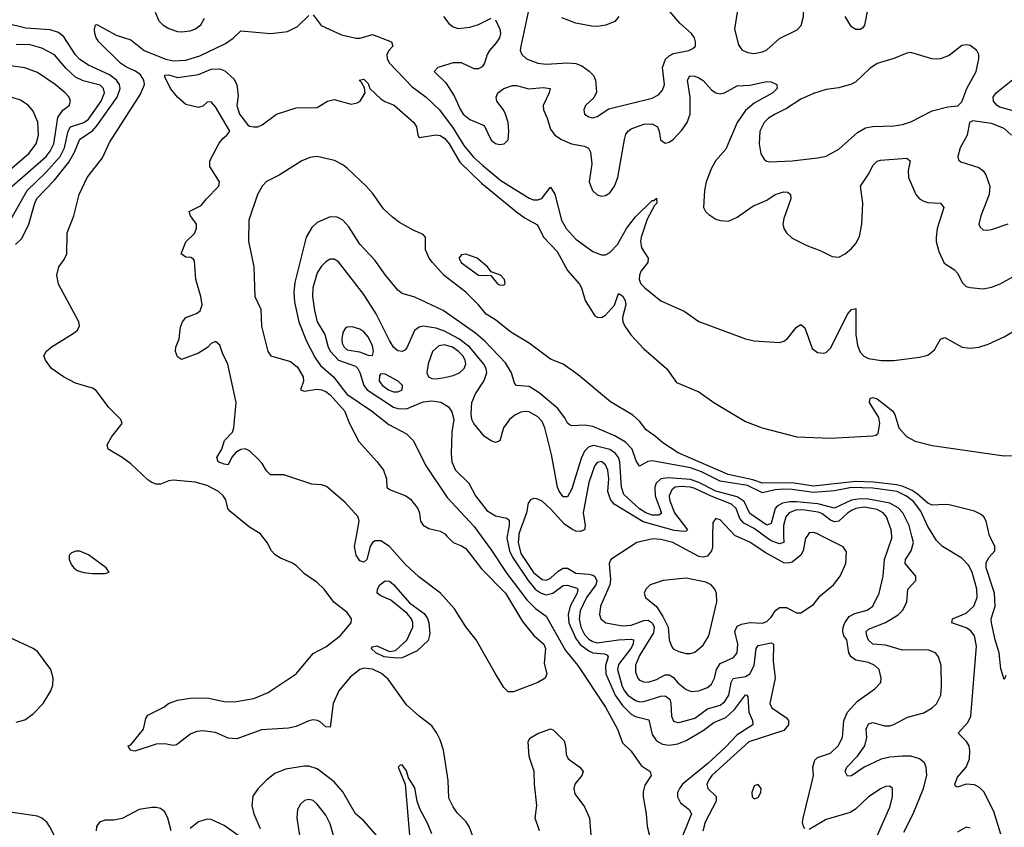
# Model space of a CAD drawing. Header units: inches. Extents: x 1771504 to 1971212, y 471788 to 643615.
# Tile 458 of 587: x 1854866 to 1859510, y 628626 to 632435. Entities that reach past the tile are written whole.
import ezdxf

# ---------------------------------------------------------------- set-up
doc = ezdxf.new("R2010")
doc.units = ezdxf.units.IN
doc.header["$MEASUREMENT"] = 0
doc.layers.add('B8652', color=7, linetype='Continuous')
doc.layers.add('B8653', color=7, linetype='Continuous')

msp = doc.modelspace()

# ---------------------------------------------------------------- linework, layer by layer
at = {"layer": 'B8652', "color": 5}
for points, elevation in [([(1857007.6, 628570), (1856987.2, 628627.2), (1856972.4, 628652.4), (1856930, 628695.3), (1856910, 628723.2), (1856890, 628763.5), (1856887.1, 628847.1), (1856865.8, 628990), (1856850, 629038.3), (1856833.6, 629070), (1856810, 629104.5), (1856750, 629149.8), (1856690, 629204.1), (1856604.5, 629324.5), (1856572.3, 629352.3), (1856530, 629372.1), (1856490, 629376.3), (1856470, 629369.9), (1856425.2, 629334.8), (1856371.7, 629270), (1856344.8, 629210), (1856330, 629098.4), (1856310, 629099.8), (1856284, 629124), (1856270.8, 629130.8), (1856250, 629133.1), (1856230, 629129), (1856170, 629102.2), (1856133.5, 629093.5), (1856006.9, 629086.9), (1855890, 629044.1), (1855850, 629047.4), (1855790, 629073), (1855730, 629082.2), (1855701.9, 629078.1), (1855673.5, 629066.5), (1855605.3, 629014.7), (1855590, 629012.8), (1855550, 629020.7), (1855510, 629018.7), (1855410, 628986), (1855388, 628990), (1855378, 629010), (1855390, 629016), (1855449.4, 629090), (1855461, 629139), (1855470, 629154.8), (1855546.3, 629193.7), (1855568.7, 629210), (1855610, 629226.7), (1855670, 629235.2), (1855750, 629236.6), (1855830, 629219.3), (1855877.7, 629217.7), (1855970, 629234.5), (1856037.8, 629262.2), (1856170, 629350.7), (1856250, 629446.3), (1856310, 629477.1), (1856378.4, 629530), (1856429.8, 629590), (1856431.6, 629610), (1856410, 629639.4), (1856348.3, 629688.3), (1856302, 629750), (1856270, 629781), (1856210, 629822.5), (1856170, 629860.8), (1856150, 629873.8), (1856095.7, 629895.7), (1856071.5, 629911.5), (1856054.3, 629930), (1856033.7, 629970), (1856009.7, 630000)], 280), ([(1856880.9, 630000), (1856910.1, 629970.1), (1856950, 629954.5), (1856970, 629940.5), (1857044.7, 629844.7), (1857157.1, 629730), (1857237.1, 629597.1), (1857290.8, 629530.8), (1857338.4, 629490), (1857346.8, 629470), (1857339.2, 629399.2), (1857352.4, 629350), (1857344, 629330), (1857310.3, 629309.7), (1857195.4, 629264.6), (1857170, 629265.7), (1857150, 629286.5), (1857110, 629350.6), (1857019.9, 629510), (1856970, 629571.8), (1856916.9, 629656.9), (1856850.5, 629730.5), (1856748.2, 629808.2), (1856686, 629866), (1856610.3, 629950.3), (1856570, 629976.7), (1856543, 629977), (1856529.7, 629970.3), (1856519.5, 629950), (1856504.1, 629890), (1856490, 629877), (1856470, 629882.9), (1856453.6, 629910), (1856444.8, 629950), (1856454.3, 630000)], 260), ([(1857042.6, 630000), (1857090, 629935.5), (1857164.1, 629824.1), (1857258.9, 629698.9), (1857299, 629659), (1857350, 629621.4), (1857439.9, 629459.9), (1857498.1, 629390), (1857630, 629192.3), (1857685.7, 629090), (1857710, 629025.6), (1857750, 628985.9), (1857797.5, 628917.5), (1857839.6, 628890), (1857844.1, 628870), (1857815.4, 628824.6), (1857806.7, 628793.2), (1857806.3, 628770), (1857821.5, 628690), (1857825.8, 628630), (1857861.5, 628490)], 280), ([(1857165.6, 630000), (1857163.6, 629990), (1857175.7, 629930), (1857190, 629900.9), (1857264.5, 629790), (1857297.3, 629750), (1857325.5, 629730), (1857350, 629723.5), (1857380.7, 629730), (1857430, 629766.1), (1857450, 629768.5), (1857494.6, 629754.6), (1857498, 629750), (1857495.4, 629730), (1857463.1, 629670), (1857452.6, 629630), (1857456.3, 629590), (1857490, 629516.2), (1857510, 629487.9), (1857550, 629458), (1857570, 629448.7), (1857625.2, 629445.2), (1857637.9, 629437.9), (1857641.1, 629430), (1857629.3, 629390), (1857631.1, 629350), (1857675.5, 629250), (1857710, 629200.9), (1857750, 629159.4), (1857770, 629148.8), (1857833.1, 629133.1), (1857850, 629063.5), (1857870, 629033.5), (1857898.2, 629018.2), (1857930, 629013.3), (1857970, 629019.7), (1858010, 629035.6), (1858090, 629083.3), (1858139.9, 629120.1), (1858196.3, 629143.7), (1858237.9, 629182.1), (1858289.1, 629250.9), (1858295.5, 629250), (1858301.4, 629241.4), (1858305.7, 629170), (1858322.3, 629130), (1858324.4, 629110), (1858250, 629063.2), (1858195.2, 629004.8), (1858111.9, 628928.1), (1857993.2, 628830), (1857977.6, 628810), (1857969.2, 628790), (1857968.7, 628770), (1857982.4, 628742.4), (1858024.6, 628710), (1858034.3, 628690), (1857994.4, 628590)], 320), ([(1857220.1, 630000), (1857217, 629970), (1857230, 629918.4), (1857290, 629828.7), (1857330, 629795.1), (1857350, 629791.6), (1857370, 629800.8), (1857405.5, 629834.5), (1857430, 629848.7), (1857450, 629848.5), (1857490, 629824.6), (1857550, 629820.6), (1857570, 629816.1), (1857577.1, 629810), (1857587.7, 629790), (1857582.9, 629770), (1857540.4, 629710), (1857510, 629647.1), (1857504.9, 629610), (1857512.7, 629570), (1857530, 629535.5), (1857550, 629514.2), (1857570, 629502.1), (1857590, 629496.8), (1857690, 629510.3), (1857750, 629513.8), (1857761.3, 629510), (1857759.9, 629490), (1857749.4, 629470), (1857690, 629393.5), (1857685.5, 629370), (1857708.6, 629290), (1857718.9, 629270), (1857735.1, 629250), (1857770, 629225.2), (1857790, 629218.5), (1857810, 629219.3), (1857890, 629245.1), (1857910, 629247), (1857932.7, 629230), (1857938.1, 629210), (1857940.7, 629150), (1857950, 629127.4), (1857970, 629120.7), (1857982.2, 629122.2), (1858050, 629140.6), (1858110, 629184.5), (1858170, 629203.1), (1858190, 629218.8), (1858210.3, 629250), (1858221.3, 629310), (1858231.6, 629328.4), (1858290, 629336.9), (1858310.8, 629350), (1858330.3, 629390), (1858340.7, 629470), (1858350, 629484.1), (1858410, 629496.3), (1858421.7, 629490), (1858420.3, 629410), (1858429.7, 629330), (1858403.7, 629210), (1858413.8, 629190), (1858482.9, 629142.9), (1858492, 629130), (1858491.7, 629110), (1858470, 629083.2), (1858306, 629030), (1858130.7, 628870), (1858115.9, 628850), (1858107.8, 628827.8), (1858112.3, 628810), (1858151, 628771), (1858151.8, 628750), (1858099.9, 628650), (1858087.6, 628607.6)], 340), ([(1858134.6, 630000), (1858133.9, 629946.1), (1858130, 629929.8), (1858110, 629904.5), (1858090, 629900.4), (1858070, 629904), (1857946.6, 629970), (1857890, 629984.4), (1857852.5, 629987.5), (1857777.3, 629970), (1857653.8, 629890), (1857646.4, 629870), (1857653.1, 629793.1), (1857650.1, 629770), (1857605.5, 629670), (1857601.7, 629630), (1857606.5, 629610), (1857630.5, 629590), (1857710, 629576.4), (1857750, 629579.7), (1857810, 629602.1), (1857830, 629603.2), (1857850, 629590.1), (1857858.6, 629570), (1857856, 629544), (1857790, 629437), (1857770.9, 629390.9), (1857770, 629357.3), (1857781.4, 629330), (1857790, 629321), (1857810, 629312.3), (1857830, 629311.3), (1857870, 629323.4), (1857910, 629345.3), (1857930, 629346), (1857950, 629333.7), (1857970, 629308.5), (1858010, 629275.7), (1858033.8, 629266.2), (1858070, 629269.4), (1858110, 629285), (1858130, 629300.7), (1858143.4, 629330), (1858152.9, 629370), (1858170, 629399), (1858233.2, 629426.8), (1858250, 629448.9), (1858253.1, 629490), (1858239.9, 629550), (1858250, 629575.3), (1858270, 629585.1), (1858310, 629592), (1858370, 629589.5), (1858390, 629597.7), (1858410, 629618), (1858430.4, 629649.6), (1858450, 629663), (1858482.9, 629662.9), (1858530, 629638), (1858550, 629637.3), (1858610, 629677.3), (1858641.2, 629718.8), (1858705.4, 629770), (1858736, 629810), (1858763.5, 629870), (1858765.6, 629925.6), (1858749.8, 629949.8), (1858649.5, 630000)], 360), ([(1858580, 630000), (1858573.1, 629990), (1858562.1, 629930), (1858550.1, 629909.9), (1858510, 629877.1), (1858490, 629871.9), (1858470, 629873.6), (1858382.3, 629922.3), (1858310, 629970.9), (1858245.1, 630000)], 360), ([(1858469.4, 630000), (1858470.1, 629970), (1858450, 629963), (1858410, 629976.7), (1858378.7, 630000)], 340), ([(1858570, 628619.7), (1858563.8, 628630), (1858558.9, 628650), (1858561, 628670), (1858606, 628850), (1858609.8, 628870), (1858607.1, 628910), (1858616.8, 628943.2), (1858630, 628955.3), (1858690, 628976.5), (1858726.2, 629010), (1858747.9, 629050), (1858753.9, 629130), (1858770.7, 629169.3), (1858818.5, 629221.5), (1858900.1, 629279.9), (1858927.3, 629310), (1858929.6, 629330.4), (1858920.5, 629370), (1858899.7, 629390), (1858870, 629402.9), (1858810, 629415.4), (1858787.6, 629430), (1858776.5, 629450), (1858767, 629510), (1858753.6, 629530), (1858748.2, 629550), (1858749.9, 629570), (1858758.4, 629590), (1858778.9, 629621.1), (1858805, 629635), (1858863, 629650), (1858890, 629669.2), (1858920.3, 629730), (1858939.4, 629810), (1858945.8, 629890), (1858980.2, 629990), (1858979.4, 630000)], 340), ([(1859036, 628604), (1859080.5, 628690), (1859129.4, 628810), (1859144.6, 628870), (1859141.7, 628910), (1859133.2, 628930), (1859109.7, 628950), (1859070, 628961.3), (1859030, 628962.5), (1858970, 628956.7), (1858930, 628947.3), (1858849.4, 628910.6), (1858789.8, 628869.8), (1858770, 628867), (1858759.9, 628890), (1858767.3, 628910), (1858818.3, 628961.7), (1858852.6, 629010), (1858862.6, 629050), (1858859.1, 629090), (1858870, 629114.4), (1858890, 629120.2), (1858945.2, 629105.2), (1858970, 629105.6), (1858990, 629111.2), (1859054, 629146), (1859130, 629166.1), (1859170, 629189.5), (1859190, 629209.4), (1859210.4, 629250), (1859214.6, 629290), (1859212.9, 629390), (1859199.9, 629430), (1859185.1, 629450), (1859150, 629463.2), (1859030, 629462.1), (1858950, 629485.6), (1858890, 629489.9), (1858870, 629508.9), (1858862.3, 629530), (1858859.5, 629550), (1858870, 629560.5), (1858950, 629592.2), (1859010, 629628.4), (1859032.4, 629650), (1859049.9, 629690), (1859055, 629750), (1859092.6, 629790), (1859093.3, 629810), (1859042.8, 629870), (1859044.3, 629890), (1859070.4, 629930), (1859081.7, 629970), (1859074, 630000)], 320), ([(1859493.4, 628593.4), (1859461.6, 628701.6), (1859413.8, 628793.8), (1859394.1, 628814), (1859370, 628826.4), (1859330, 628830.4), (1859290, 628815.5), (1859280.4, 628820.3), (1859276.8, 628830), (1859290, 628862.2), (1859330.4, 628910), (1859345.8, 628950), (1859348.1, 628988.1), (1859344.4, 629010), (1859331.9, 629031.9), (1859292.8, 629070), (1859338.9, 629121.1), (1859351.8, 629150), (1859379.5, 629480.5), (1859370.3, 629530), (1859352.8, 629552.8), (1859330, 629566.6), (1859262.4, 629590), (1859266.4, 629610), (1859330, 629636.5), (1859366.7, 629670), (1859382.2, 629710), (1859380.6, 629750), (1859359.4, 629830), (1859342, 629862), (1859310, 629894.9), (1859218.4, 629950), (1859190, 629979.6), (1859177.4, 630000)], 280), ([(1859517, 629343), (1859510, 629324), (1859493.2, 629373.2), (1859486.3, 629450), (1859466.6, 629510), (1859449.8, 629590.2), (1859448.4, 629610), (1859467.6, 629670), (1859463.7, 629730), (1859424.5, 629850), (1859425.3, 629874.7), (1859439.5, 629900.5), (1859466, 629930), (1859465, 629950), (1859441.6, 630000)], 260), ([(1854850, 629122.3), (1854890, 629134), (1854930, 629160.9), (1854977.4, 629210), (1855012.6, 629270), (1855023.1, 629296.9), (1855024.2, 629330), (1855012.5, 629370), (1854950, 629455.8), (1854929.7, 629470), (1854770, 629543.4)], 320), ([(1857317.2, 628610), (1857298.1, 628670), (1857305.1, 628730), (1857294, 628830), (1857293, 628890), (1857270, 628960.7), (1857265, 629030), (1857272.9, 629047.1), (1857310, 629068.7), (1857370, 629090.4), (1857384, 629084), (1857433.7, 629033.7), (1857440.5, 629010), (1857443, 628970), (1857453.4, 628950), (1857507.7, 628910), (1857523.8, 628890), (1857517.1, 628870), (1857484.4, 628830), (1857479.3, 628810), (1857485.1, 628785.1), (1857530, 628723), (1857554, 628670), (1857568.2, 628490)], 260), ([(1856810, 628595.6), (1856790, 628646.6), (1856754.2, 628714.3), (1856741.7, 628750), (1856730, 628812.3), (1856700.1, 628860.1), (1856690, 628892.7), (1856670, 628921.2), (1856660.7, 628919.3), (1856651.3, 628910), (1856683.8, 628830), (1856704.7, 628590)], 320), ([(1856550, 628586.9), (1856490, 628656.3), (1856450, 628690.7), (1856390, 628794.3), (1856350, 628841.6), (1856270, 628901.9), (1856230, 628914.1), (1856210, 628914.1), (1856119.7, 628900.3), (1856070, 628880.7), (1856031.3, 628850), (1855991.5, 628810), (1855966.1, 628773.9), (1855961.5, 628730), (1855970.2, 628690), (1856000.8, 628620.8)], 320), ([(1858912.9, 628590), (1858970, 628720.7), (1858982.4, 628770), (1858982.7, 628810), (1858970, 628820.9), (1858950, 628818.4), (1858930, 628809.5), (1858870, 628769.6), (1858808.4, 628711.6), (1858784, 628696), (1858670, 628663.7), (1858590, 628616.4)], 340), ([(1856347.1, 628587.1), (1856330, 628642.7), (1856310, 628684.5), (1856270, 628736.2), (1856250, 628753), (1856230, 628758), (1856210, 628753), (1856190, 628736.2), (1856177, 628710), (1856173.7, 628670), (1856189.2, 628569.2)], 340), ([(1855030, 628585.6), (1855009.1, 628629.1), (1854993.7, 628650), (1854970.7, 628670), (1854950, 628678.7), (1854830, 628696)], 320), ([(1855580.8, 628610), (1855564.2, 628670), (1855550, 628699.7), (1855530, 628714.7), (1855510, 628719.2), (1855490, 628720.3), (1855430, 628709.8), (1855350, 628668.1), (1855310, 628660.3), (1855270, 628660.3), (1855242.4, 628650), (1855229, 628630), (1855227.1, 628610)], 320), ([(1855938.6, 628558.6), (1855830, 628635.7), (1855770, 628662.9), (1855750, 628665), (1855710, 628652.5), (1855670, 628621.5)], 320), ([(1859350, 628622.4), (1859330, 628627.8), (1859290, 628603.2)], 320)]:
    msp.add_lwpolyline(points, dxfattribs=dict(at, elevation=elevation))
for points, elevation in [([(1855150, 629929.4), (1855130.6, 629929.4), (1855110, 629921.2), (1855098.8, 629910), (1855098.8, 629890), (1855110, 629864.7), (1855121, 629850), (1855138, 629838), (1855168.5, 629828.5), (1855210, 629823), (1855270, 629822.8), (1855288, 629830), (1855274, 629850), (1855190, 629911.3)], 320), ([(1858010, 629801), (1857901, 629790), (1857840.5, 629770), (1857819.5, 629750), (1857812.2, 629730), (1857817.6, 629710), (1857870, 629667.3), (1857899.8, 629619.8), (1857925.3, 629570), (1857930.2, 629510), (1857940, 629480), (1857948.6, 629468.6), (1857975.3, 629455.3), (1858010, 629445.5), (1858030, 629445.5), (1858050, 629452.9), (1858090, 629485.3), (1858117.1, 629530), (1858154.2, 629690), (1858153.5, 629730), (1858145.4, 629750), (1858128, 629770), (1858103, 629783)], 380), ([(1856644, 629424), (1856584.7, 629430), (1856545.7, 629450), (1856524.7, 629470), (1856530, 629477), (1856550, 629482), (1856610, 629455.5), (1856639.1, 629460.9), (1856691.7, 629508.3), (1856719.9, 629570), (1856720.9, 629590), (1856713.7, 629610), (1856694.3, 629634.3), (1856617.1, 629697.1), (1856570, 629717.4), (1856552.4, 629730), (1856553.2, 629750), (1856565.3, 629770), (1856590, 629788.6), (1856610, 629786.6), (1856630, 629770.9), (1856704.8, 629684.8), (1856774.4, 629634.4), (1856790.4, 629610.4), (1856795.9, 629590), (1856801, 629539), (1856792.5, 629507.5), (1856740.7, 629459.3), (1856670, 629425.9)], 260), ([(1858350, 628828.7), (1858330, 628822), (1858318.8, 628790), (1858321, 628770), (1858330, 628761), (1858350, 628766.8), (1858361.2, 628790), (1858364, 628810)], 360)]:
    msp.add_lwpolyline(points, close=True, dxfattribs=dict(at, elevation=elevation))
at = {"layer": 'B8653', "color": 5}
for points, elevation in [([(1858530, 632609.5), (1858510, 632605.6), (1858472.3, 632587.7), (1858430, 632577.8), (1858290, 632572.9), (1858270, 632562.6), (1858255.2, 632544.8), (1858248.4, 632530), (1858250.2, 632470), (1858238.5, 632390), (1858256.5, 632316.5), (1858272.4, 632292.4), (1858299.6, 632279.6), (1858330, 632276), (1858370, 632283.1), (1858390, 632292), (1858450, 632346.3), (1858533.5, 632386.5), (1858552.2, 632407.8), (1858563.5, 632450), (1858566.2, 632530), (1858558, 632578), (1858550, 632599.3), (1858543.6, 632603.6)], 340), ([(1859330, 632316.9), (1859310, 632313), (1859250, 632266), (1859210.1, 632249.8), (1859191, 632249), (1859169.2, 632250), (1859070, 632280.5), (1859050, 632277.7), (1858990, 632251.7), (1858910, 632228.6), (1858876, 632204), (1858810, 632142.2), (1858790, 632130.9), (1858730, 632112.8), (1858670, 632105.7), (1858610, 632086.2), (1858550, 632059.5), (1858483.4, 632016.6), (1858430, 631989.9), (1858398.2, 631970), (1858377.1, 631950), (1858356.9, 631910), (1858354.4, 631850), (1858362.2, 631802.2), (1858377.3, 631777.3), (1858388.2, 631768.2), (1858404.2, 631764.2), (1858510, 631769.2), (1858630, 631782.8), (1858670, 631791.8), (1858730, 631824.2), (1858817.7, 631902.3), (1858855.4, 631924.6), (1858888.9, 631931.1), (1858990, 631933.8), (1859030, 631940.7), (1859070, 631953.2), (1859170, 632004.7), (1859244.7, 632024.7), (1859291.5, 632028.5), (1859310, 632046.8), (1859333.3, 632110), (1859377.4, 632190), (1859389.6, 632250), (1859389.6, 632270), (1859380.9, 632290), (1859350, 632313.3)], 340), ([(1856970, 631329.7), (1856950, 631326), (1856937.4, 631310), (1856950, 631288), (1857030, 631230.3), (1857088.5, 631228.5), (1857119.3, 631190), (1857130, 631184.4), (1857150, 631183.1), (1857155.4, 631190), (1857152.3, 631210), (1857134.2, 631230), (1857090, 631246), (1857072.8, 631270), (1857024.4, 631310)], 260), ([(1856433.9, 630986.1), (1856410, 630984.4), (1856401.5, 630978.5), (1856390, 630959.3), (1856386.3, 630930), (1856387.1, 630910), (1856395.9, 630890), (1856410, 630877.7), (1856468.4, 630868.4), (1856510, 630852.9), (1856530, 630850.7), (1856535.5, 630870), (1856530, 630896.2), (1856510, 630939.1), (1856490, 630962.8), (1856470, 630975.9)], 340), ([(1856870, 630902.2), (1856843.5, 630896.5), (1856812.7, 630870), (1856792.6, 630812.6), (1856786, 630770), (1856794.9, 630750), (1856810, 630743.2), (1856830, 630741.4), (1856870, 630747), (1856910, 630756.6), (1856941, 630770), (1856962.2, 630790), (1856969.8, 630810), (1856967.2, 630830), (1856955.7, 630850), (1856935.8, 630870), (1856908.1, 630890)], 340), ([(1856570, 630764.7), (1856563.7, 630756.3), (1856562.2, 630730), (1856577.8, 630710), (1856605.2, 630690), (1856630, 630680.6), (1856650, 630680.7), (1856670, 630689.1), (1856672.2, 630710), (1856650.9, 630730), (1856590, 630762.8)], 340)]:
    msp.add_lwpolyline(points, close=True, dxfattribs=dict(at, elevation=elevation))
for points, elevation in [([(1857271.6, 632508.4), (1857229.2, 632310), (1857226.9, 632290), (1857234.6, 632270), (1857257.1, 632250), (1857310.1, 632230.1), (1857350, 632224.8), (1857450, 632232), (1857490, 632228.9), (1857517.2, 632217.2), (1857552.8, 632192.8), (1857572.3, 632172.3), (1857581.6, 632150), (1857586.2, 632093.8), (1857573.8, 632066.2), (1857535.5, 632030), (1857526.4, 632010), (1857530.7, 631990), (1857550, 631977.1), (1857570, 631972.4), (1857590, 631977.6), (1857645.7, 632014.3), (1857850, 632065.6), (1857879.1, 632080.9), (1857897.6, 632102.4), (1857907.2, 632130), (1857897.5, 632210), (1857911.8, 632248.2), (1857930, 632264.8), (1857950, 632275.3), (1858022.7, 632290), (1858040.6, 632299.4), (1858053.6, 632310), (1858054.3, 632330), (1858048.4, 632350), (1858034.2, 632370), (1857979.2, 632419.2), (1857933, 632473)], 340), ([(1856009.7, 630000), (1856001.7, 630010), (1855950, 630041.5), (1855858, 630118), (1855848.5, 630130), (1855838.8, 630170), (1855825.6, 630190), (1855804.4, 630210), (1855750, 630239), (1855694.2, 630254.2), (1855590, 630263.7), (1855570, 630260.8), (1855530, 630245.3), (1855510, 630244.8), (1855490, 630251.8), (1855470, 630265.5), (1855390, 630340.8), (1855350, 630371.1), (1855283.7, 630410), (1855279.5, 630430), (1855300.5, 630470), (1855349.6, 630530), (1855343.5, 630550), (1855286.9, 630606.9), (1855227.1, 630687), (1855210, 630697.2), (1855130, 630720.2), (1855073, 630750), (1855015.8, 630790), (1854987.3, 630830), (1854980.7, 630850), (1854991.5, 630870), (1855015.1, 630890), (1855122.4, 630957.6), (1855137.6, 630970), (1855147.8, 630990), (1855145.1, 631010), (1855050, 631187.1), (1855040.9, 631230), (1855051.1, 631268.9), (1855076.3, 631303.7), (1855087.9, 631330), (1855090.5, 631430), (1855122.1, 631510), (1855147, 631610), (1855185.1, 631690), (1855256.8, 631783.2), (1855290, 631856.4), (1855436, 632084), (1855454.7, 632130), (1855452, 632150), (1855435.6, 632175.6), (1855412.9, 632192.9), (1855370, 632211.8), (1855341.6, 632230), (1855239.9, 632330), (1855226.6, 632350), (1855221.1, 632370), (1855218.6, 632390), (1855223.6, 632410), (1855230, 632411.9), (1855321.4, 632361.4), (1855390, 632339.8), (1855453.5, 632290), (1855550, 632251.1), (1855590, 632240.7), (1855650, 632244.1), (1855715.6, 632264.4), (1855837, 632323), (1855872.6, 632347.4), (1855910, 632381.8), (1856050, 632370.1), (1856130, 632379.2), (1856177, 632403.1), (1856230, 632454.7)], 280), ([(1855504.5, 632470), (1855522.5, 632430), (1855541.8, 632410), (1855570, 632393.6), (1855610, 632379.8), (1855630, 632377.7), (1855670, 632381.9), (1855691.6, 632390), (1855719.9, 632410), (1855738.1, 632441.9)], 320), ([(1856250, 632457.8), (1856287.5, 632407.5), (1856384.2, 632364.2), (1856452.6, 632347.4), (1856472, 632348), (1856530, 632364.6), (1856619.5, 632330), (1856626, 632310), (1856608.7, 632291.3), (1856597.3, 632270), (1856599.9, 632250), (1856610.1, 632230), (1856717.6, 632117.6), (1856784, 632070), (1856847, 632010), (1856910, 631922.9), (1856960.9, 631840.9), (1857007.4, 631787.4), (1857050, 631746.6), (1857136.1, 631676.1), (1857270, 631592.6), (1857290, 631585.6), (1857310, 631584.8), (1857328.3, 631591.7), (1857370, 631645.3), (1857390, 631611.8), (1857421.9, 631490), (1857444.5, 631450), (1857490, 631399.9), (1857570, 631341.6), (1857610, 631325.5), (1857630, 631326.8), (1857650, 631337.5), (1857685.6, 631374.4), (1857728.4, 631450), (1857770, 631504.8), (1857850, 631581.7), (1857858, 631582), (1857870, 631593), (1857871.3, 631570), (1857860.9, 631559.1), (1857825.2, 631494.8), (1857797.2, 631410), (1857794.9, 631390), (1857799.6, 631359.6), (1857830.2, 631310), (1857828.3, 631290), (1857796.8, 631250), (1857789.5, 631230), (1857788.8, 631210), (1857796.3, 631190), (1857814.3, 631170), (1857890, 631108.4), (1858000, 631060), (1858070, 631011.5), (1858290, 630930.1), (1858330, 630920.7), (1858450, 630913), (1858470, 630919.4), (1858488, 630932), (1858530, 630984.6), (1858550, 630997.1), (1858570, 630981.6), (1858604.7, 630884.7), (1858630, 630864.8), (1858657.7, 630862.3), (1858670, 630865.6), (1858692.4, 630887.6), (1858770, 631045.5), (1858790, 631068.5), (1858810, 631072.7), (1858809.5, 630950.5), (1858818.1, 630898.1), (1858830, 630867.2), (1858847.7, 630847.7), (1858870, 630837.5), (1858930, 630828.3), (1858990, 630827.3), (1859110, 630842.8), (1859150, 630853), (1859181.5, 630878.5), (1859210, 630929), (1859230, 630936.3), (1859311.1, 630891.1), (1859350, 630885.3), (1859390, 630891.1), (1859434.7, 630905.3), (1859510, 630938.8), (1859604.4, 630995.6)], 280), ([(1856865.4, 632450), (1856890, 632416.8), (1856910, 632400.5), (1856933.6, 632393.6), (1856990, 632399.9), (1857030, 632412), (1857090, 632442.2)], 320), ([(1857692.8, 632450), (1857672.9, 632427.1), (1857631.4, 632408.6), (1857590, 632402.5), (1857563.8, 632403.8), (1857490, 632419.1), (1857423.6, 632443.6)], 340), ([(1858866.2, 632490), (1858851.5, 632408.5), (1858843.4, 632396.6), (1858830, 632388.3), (1858810, 632388.4), (1858790, 632401.7), (1858760.2, 632450)], 320), ([(1854845.7, 631374.3), (1854876.4, 631403.6), (1854909.9, 631470.1), (1854935.7, 631564.3), (1854947.7, 631592.3), (1855030, 631678.3), (1855097.2, 631762.8), (1855123.9, 631810), (1855149.1, 631870.9), (1855209, 631911), (1855230, 631934.8), (1855325.5, 632070), (1855339.6, 632110), (1855336.6, 632130), (1855323.5, 632150), (1855290, 632174.8), (1855190, 632219.9), (1855150, 632246.4), (1855128.8, 632268.8), (1855074.8, 632354.8), (1855050, 632374.9), (1855010, 632387.5), (1854894.6, 632394.6), (1854798.8, 632418.7)], 320), ([(1857110, 632435), (1857130.9, 632390.9), (1857133.5, 632370), (1857129.5, 632350), (1857114.3, 632325.7), (1857082.4, 632290), (1857070.8, 632270), (1857058.5, 632230), (1857047, 632213), (1857030, 632203), (1857010, 632202.8), (1856950, 632230.9), (1856910.9, 632230.9), (1856838, 632210), (1856821.6, 632190), (1856876.8, 632136.8), (1856916.2, 632076.2), (1856944.6, 632010), (1856958.1, 631990), (1856990, 631963.6), (1857056.2, 631936.2), (1857090, 631866.1), (1857110, 631850.8), (1857130, 631846.7), (1857150.9, 631849.1), (1857170, 631868.9), (1857173.3, 631910), (1857169.9, 631950), (1857158.1, 631990), (1857148.5, 632010), (1857117.3, 632050), (1857112.8, 632070), (1857121.6, 632090), (1857149.1, 632110.9), (1857190, 632123.8), (1857210, 632124), (1857268.1, 632108.1), (1857335.2, 632115.2), (1857368.2, 632110), (1857363.8, 632090), (1857335.7, 632030), (1857336.6, 632010), (1857354.8, 631970), (1857370, 631918), (1857390, 631890.2), (1857421.3, 631870), (1857468.9, 631850), (1857530, 631838.5), (1857548.4, 631828.4), (1857559.2, 631810), (1857564.7, 631755.3), (1857552.2, 631670), (1857567.2, 631630), (1857590, 631608.9), (1857610, 631602.8), (1857630, 631605.5), (1857650, 631619), (1857672.2, 631650), (1857687, 631690), (1857718.4, 631870), (1857725.7, 631894.3), (1857735.9, 631910), (1857750, 631919.5), (1857810, 631941.8), (1857850, 631943.1), (1857875.2, 631930), (1857883, 631910), (1857888.9, 631868.9), (1857910, 631852.6), (1857930, 631857.2), (1857950, 631871.1), (1857990, 631914.2), (1858014.1, 631950), (1858028.8, 631990), (1858029, 632070), (1858016.8, 632150), (1858027.8, 632170), (1858050, 632169.3), (1858070, 632161.2), (1858090, 632148.4), (1858130, 632104), (1858150, 632090.2), (1858170, 632085.9), (1858190, 632090.2), (1858250, 632122.8), (1858310, 632126.6), (1858390, 632143.5), (1858410, 632141.3), (1858438, 632130), (1858439.6, 632110), (1858419.1, 632090), (1858330, 632040.9), (1858290, 632006.2), (1858250.6, 631950), (1858196.2, 631823.8), (1858150, 631770.6), (1858130, 631734), (1858103.8, 631670), (1858096.1, 631630), (1858092, 631550), (1858101.3, 631530), (1858116, 631516), (1858150, 631494.6), (1858170, 631487.4), (1858210, 631484.6), (1858250, 631504), (1858323.7, 631556.3), (1858390, 631583.9), (1858430, 631610.1), (1858470, 631623.5), (1858490, 631620.9), (1858502.6, 631610), (1858503.6, 631590), (1858470, 631497), (1858466.2, 631470), (1858470.2, 631450), (1858482.4, 631430), (1858510, 631405.2), (1858579.3, 631370), (1858645.4, 631345.5), (1858698.7, 631318.7), (1858730, 631315.6), (1858759.7, 631330), (1858790, 631356.5), (1858810, 631379), (1858827, 631413), (1858838.9, 631470), (1858843.7, 631570), (1858832.8, 631650), (1858870, 631706), (1858891.7, 631748.4), (1858910, 631768), (1858927.1, 631772.8), (1859050, 631781.7), (1859066.4, 631770), (1859057.5, 631722.5), (1859058.8, 631690), (1859093.2, 631610), (1859110.1, 631590.1), (1859130, 631578.4), (1859150, 631572.6), (1859209.1, 631569.1), (1859224.4, 631550), (1859194.4, 631450), (1859188.6, 631410), (1859189.5, 631389.5), (1859202.1, 631342.1), (1859227.2, 631287.2), (1859276, 631256), (1859290, 631240.3), (1859313.9, 631193.9), (1859330, 631177.4), (1859350, 631171.5), (1859410, 631166.3), (1859450, 631172.9), (1859490.8, 631189.2), (1859550, 631222)], 320), ([(1854810, 631467.8), (1854900.9, 631630), (1854990, 631714.4), (1855056.7, 631790), (1855077.4, 631830), (1855094.9, 631910), (1855106.4, 631930), (1855168.9, 631950), (1855190, 631965.5), (1855250.3, 632050), (1855265.6, 632090), (1855261.5, 632110), (1855245.5, 632125.5), (1855166.2, 632146.2), (1855130, 632163.4), (1855084.7, 632204.7), (1855030, 632269.1), (1854970, 632300.2), (1854915.6, 632315.6), (1854850, 632318.4)], 340), ([(1854830.9, 631650), (1854990.7, 631790), (1855010, 631814.8), (1855027.5, 631850), (1855045.7, 631974.3), (1855070, 632008.3), (1855099.1, 632030), (1855106.4, 632050), (1855098.8, 632070), (1855081.1, 632090), (1855033.2, 632130), (1854950, 632185.7), (1854890, 632207.9), (1854822.4, 632217.6)], 360), ([(1856454.3, 630000), (1856467.6, 630070), (1856461.9, 630090), (1856399.4, 630159.4), (1856313.7, 630233.7), (1856290, 630241.3), (1856244.4, 630244.4), (1856111.5, 630288.5), (1856049.4, 630289.4), (1856030, 630307.2), (1856010, 630341.4), (1855990, 630364.8), (1855950, 630401.5), (1855930, 630410.5), (1855910, 630407.3), (1855885.3, 630394.7), (1855867.3, 630372.7), (1855850, 630336.4), (1855830, 630338.7), (1855802.2, 630350), (1855796.2, 630370), (1855819.9, 630410), (1855832.9, 630450), (1855869.8, 630490), (1855876.6, 630510), (1855886.9, 630630), (1855847.8, 630810), (1855822.3, 630862.3), (1855810, 630900.5), (1855790, 630918), (1855770, 630908.4), (1855751.3, 630888.7), (1855710, 630861.8), (1855630, 630831.8), (1855610, 630845.1), (1855601.2, 630870), (1855602, 630890), (1855618.4, 630930), (1855624.2, 630984.2), (1855633.9, 631010), (1855650, 631031.2), (1855699.7, 631050), (1855717.5, 631062.5), (1855726.9, 631090), (1855720.2, 631130), (1855696.9, 631210), (1855690, 631297.2), (1855685.7, 631305.7), (1855673.6, 631313.6), (1855650, 631315.4), (1855627.9, 631330), (1855650, 631387.4), (1855690, 631426.9), (1855700.6, 631450), (1855699.8, 631470), (1855671.1, 631510), (1855666, 631530), (1855722, 631558), (1855746.6, 631590), (1855805.1, 631650), (1855808.4, 631670), (1855763.3, 631743.3), (1855762.4, 631770), (1855806.8, 631853.2), (1855824.7, 631875.3), (1855843.9, 631890), (1855857.3, 631910), (1855790, 632023.9), (1855770, 632048.2), (1855750, 632045.6), (1855730, 632027.6), (1855710, 632020.5), (1855650, 632034.5), (1855610, 632069.6), (1855576.9, 632110), (1855550, 632165.1), (1855550, 632173.7), (1855570, 632175.3), (1855610, 632162.3), (1855710, 632177.1), (1855770, 632202.3), (1855810, 632203.7), (1855834.5, 632194.5), (1855876.4, 632156.4), (1855889.6, 632130), (1855895.9, 632075.9), (1855891.1, 632030), (1855902.9, 631990), (1855940.9, 631940.9), (1855950, 631933.1), (1855970, 631930.3), (1855990, 631930.3), (1856010, 631938.7), (1856078, 631990), (1856170, 632019.3), (1856270, 632021.3), (1856318.4, 632050), (1856350, 632058.2), (1856430, 632036.8), (1856457.4, 632042.6), (1856471.4, 632050), (1856496.3, 632090), (1856492.9, 632112.9), (1856478.9, 632138.9), (1856467, 632150), (1856490, 632154.3), (1856510, 632134), (1856518, 632110), (1856570, 632061.6), (1856588.4, 632048.4), (1856632.3, 632032.3), (1856724.7, 631950), (1856738.2, 631930), (1856743.7, 631890), (1856750, 631879.1), (1856830, 631892.7), (1856850, 631888.1), (1856870, 631875.8), (1856892, 631850), (1856942.8, 631762.8), (1857044.2, 631664.2), (1857208.7, 631528.7), (1857250, 631499.6), (1857308.2, 631468.2), (1857336.8, 631410), (1857401.2, 631341.2), (1857450, 631251.7), (1857507.2, 631187.2), (1857516.8, 631170), (1857533.6, 631110), (1857579.1, 631039.1), (1857590, 631031.5), (1857610, 631030.2), (1857630, 631041), (1857671, 631089), (1857690, 631144.4), (1857710, 631132.1), (1857722.3, 631110), (1857725.7, 631090), (1857710.1, 631030), (1857711.4, 631010), (1857719.8, 630990), (1857749.4, 630949.4), (1857810, 630883.5), (1857917.1, 630790), (1857964.2, 630724.2), (1858070, 630679.8), (1858140.6, 630630), (1858290, 630540.4), (1858368.7, 630510), (1858531.6, 630468.4), (1858690, 630461.4), (1858890, 630472.6), (1858904.5, 630475.5), (1858915.2, 630484.8), (1858923.2, 630530), (1858918.2, 630558.2), (1858875.1, 630630), (1858877.2, 630650), (1858890, 630653.8), (1858910, 630646.7), (1858982.9, 630590), (1858993.5, 630573.5), (1859013.3, 630510), (1859049.2, 630469.2), (1859090, 630447.4), (1859170, 630427.2), (1859510, 630378.6), (1859610, 630379.9)], 260), ([(1859625.4, 631985.4), (1859490, 632022.5), (1859476.2, 632030), (1859458.7, 632050), (1859458, 632070), (1859471.4, 632090), (1859598.4, 632190)], 320), ([(1854730, 631651.6), (1854910, 631803.6), (1854943.6, 631850), (1854954.2, 631890), (1854952, 631951.9), (1854930, 632003), (1854907.1, 632030), (1854870, 632055.8), (1854830, 632068.1)], 380), ([(1859544.2, 631890), (1859510, 631921.2), (1859450, 631945), (1859362.6, 631957.4), (1859346.4, 631950), (1859335.2, 631890), (1859302, 631830), (1859290.4, 631790), (1859294.4, 631774.4), (1859304.6, 631764.6), (1859390, 631737.8), (1859410, 631722.6), (1859423.9, 631703.9), (1859441.3, 631650), (1859439.2, 631610), (1859399.1, 631510), (1859390.4, 631470), (1859396.5, 631456.5), (1859410, 631444.4), (1859430, 631442), (1859450, 631445.7), (1859528.2, 631471.8)], 340), ([(1859441.6, 630000), (1859441.1, 630001.1), (1859424.7, 630070), (1859413.6, 630090), (1859400.9, 630100.9), (1859370, 630116.6), (1859250, 630146.6), (1859230, 630149.4), (1859170, 630144.9), (1859150, 630155.4), (1859099.6, 630199.6), (1859075.1, 630215.1), (1859033.9, 630233.9), (1859001.8, 630241.8), (1858893.9, 630253.9), (1858810, 630257.4), (1858610, 630235), (1858510, 630251.4), (1858370, 630249.1), (1858324.9, 630264.9), (1858207.3, 630290), (1857972.3, 630392.3), (1857899.2, 630439.2), (1857865.4, 630470), (1857821.1, 630501.1), (1857790, 630542), (1857758.9, 630570), (1857653, 630633), (1857499.6, 630759.6), (1857429.4, 630810), (1857370, 630834.8), (1857269, 630910), (1857182, 630962), (1857110, 631019.9), (1857066.1, 631046.1), (1857030.2, 631090.2), (1856970.2, 631150.2), (1856868.3, 631228.3), (1856813.3, 631290), (1856797.7, 631310), (1856780.5, 631350), (1856779.6, 631410), (1856770, 631422), (1856721.8, 631441.8), (1856658.4, 631478.4), (1856624.1, 631504.1), (1856582.9, 631542.9), (1856530, 631616.2), (1856499.8, 631650), (1856410, 631734.8), (1856390, 631750.4), (1856350.5, 631770.5), (1856270, 631789), (1856235, 631785), (1856196.5, 631770), (1856090, 631701), (1856030, 631672), (1856010, 631649.8), (1855987.8, 631610), (1855946.7, 631490), (1855945.9, 631390), (1855970.1, 631270.1), (1855975.9, 631130), (1856004.3, 631070), (1856006.7, 630990), (1856036.4, 630870), (1856050.5, 630850), (1856143.7, 630823.7), (1856176.5, 630796.5), (1856203.8, 630750), (1856205.3, 630730), (1856190.8, 630690), (1856210, 630682.6), (1856267.4, 630692.6), (1856290, 630689.5), (1856310, 630681.8), (1856330, 630666.4), (1856398.8, 630590), (1856421.4, 630530), (1856465.3, 630445.3), (1856550.8, 630350.8), (1856582, 630310), (1856595.6, 630270), (1856597.1, 630230), (1856610, 630219.5), (1856687.7, 630190), (1856710, 630174.6), (1856744.7, 630130), (1856752.7, 630107.3), (1856757, 630070), (1856770, 630050.5), (1856795.4, 630035.4), (1856850, 630022.6), (1856871.1, 630010), (1856880.9, 630000)], 260), ([(1859177.4, 630000), (1859150, 630044.4), (1859116.5, 630116.5), (1859082.4, 630162.4), (1859048.8, 630188.8), (1859004.5, 630210), (1858890, 630226.4), (1858790, 630228.1), (1858710, 630213.5), (1858610, 630205.9), (1858510, 630219.8), (1858470, 630221), (1858430, 630217.6), (1858370, 630203.3), (1858298.3, 630238.3), (1858170, 630259.5), (1858082.7, 630302.7), (1858030, 630321.1), (1857850, 630355.4), (1857828.3, 630351.7), (1857790, 630329.9), (1857774.3, 630354.3), (1857755.3, 630410), (1857723, 630443), (1857672.8, 630472.8), (1857570, 630515.8), (1857530, 630523.3), (1857470, 630519.2), (1857462.6, 630522.6), (1857450, 630532.7), (1857437.8, 630557.8), (1857403.2, 630603.2), (1857316, 630676), (1857270, 630704.5), (1857210, 630710.6), (1857200.4, 630720.4), (1857185.2, 630770), (1857157.2, 630817.2), (1857059.6, 630919.6), (1857016.5, 630956.5), (1856862.9, 631062.9), (1856730, 631127), (1856670, 631144.4), (1856650, 631160.2), (1856591.1, 631230), (1856541.2, 631301.2), (1856470, 631376.1), (1856418, 631458), (1856390.3, 631490.3), (1856363.7, 631503.7), (1856330, 631504.6), (1856270, 631478.7), (1856244.4, 631455.6), (1856218, 631410), (1856163.7, 631196.3), (1856158.6, 631150), (1856162.1, 631102.1), (1856182.1, 631010), (1856218.3, 630918.4), (1856260, 630840), (1856284.7, 630804.7), (1856346.4, 630750), (1856409.1, 630669.1), (1856526.2, 630590), (1856606.6, 630526.6), (1856690, 630481.3), (1856722.3, 630450), (1856783.6, 630330), (1856881.7, 630181.7), (1857010, 630044.4), (1857042.6, 630000)], 280), ([(1859074, 630000), (1859061.2, 630050), (1859032.2, 630110), (1859010, 630133), (1858970, 630155.4), (1858870, 630173.5), (1858830, 630175), (1858790, 630168.8), (1858710, 630131.7), (1858631.1, 630151.1), (1858530, 630162), (1858498.9, 630161.1), (1858464.3, 630155.7), (1858438.9, 630141.1), (1858429.3, 630130), (1858410, 630059.8), (1858390, 630052), (1858310, 630105.9), (1858283, 630163), (1858250, 630185.5), (1858150, 630211.5), (1858070, 630252), (1858030, 630266.7), (1857925.3, 630274.7), (1857890.3, 630269.7), (1857868.4, 630250), (1857861.6, 630230), (1857863.9, 630190), (1857892.7, 630107.3), (1857881.6, 630098.4), (1857850, 630099), (1857818.8, 630110), (1857790, 630129), (1857716.4, 630196.4), (1857704.6, 630230), (1857697.2, 630350), (1857690.6, 630370), (1857676.4, 630390), (1857650, 630407.8), (1857573.6, 630426.4), (1857550, 630420.1), (1857530, 630399.9), (1857514.6, 630365.4), (1857470, 630222), (1857450, 630185), (1857430, 630184.2), (1857410, 630212), (1857403.3, 630230), (1857375.3, 630384.7), (1857342.7, 630510), (1857330, 630540.5), (1857310, 630562.2), (1857270, 630585.6), (1857250, 630587.7), (1857230, 630583.7), (1857201.6, 630570), (1857177, 630550), (1857147.8, 630510), (1857130.8, 630449.2), (1857110, 630441.6), (1857090, 630449.1), (1857058.9, 630470), (1857007.9, 630530), (1856999.4, 630550), (1856996, 630576), (1856998.6, 630630), (1857015.5, 630670), (1857055.9, 630730), (1857069.9, 630770), (1857066.2, 630790), (1857055.5, 630810), (1856989, 630890), (1856937.1, 630930), (1856870, 630966.8), (1856830, 630980.2), (1856770, 630989.4), (1856750, 630985.6), (1856729, 630970), (1856691.9, 630888.1), (1856682.9, 630877.1), (1856670, 630869.8), (1856650, 630873.4), (1856630, 630891.3), (1856610, 630921.4), (1856547.7, 631047.7), (1856490, 631139.3), (1856370, 631293.7), (1856350, 631305.5), (1856330, 631305.5), (1856310, 631293.8), (1856290, 631272.8), (1856270, 631240.7), (1856248.1, 631170), (1856248, 631130), (1856256.9, 631063.1), (1856269.8, 631010), (1856306.2, 630950), (1856320.7, 630890), (1856331.8, 630870), (1856370, 630829.6), (1856450, 630800.7), (1856460.9, 630790), (1856470, 630771), (1856488.7, 630710), (1856505.8, 630690), (1856630, 630607.9), (1856650, 630601.1), (1856690, 630600.6), (1856770, 630632.4), (1856810, 630638), (1856851.8, 630631.8), (1856888.7, 630608.7), (1856905, 630585), (1856913.8, 630550), (1856904.7, 630490), (1856901.3, 630390), (1856904.9, 630350), (1856921.4, 630310), (1856985.4, 630250), (1857015.4, 630190), (1857070, 630120.9), (1857110, 630094.5), (1857164, 630084), (1857174.2, 630074.2), (1857175.4, 630050), (1857165.6, 630000)], 320), ([(1858378.7, 630000), (1858330, 630036.3), (1858281.2, 630061.2), (1858263, 630083), (1858244.9, 630130), (1858223.6, 630150), (1858127.3, 630187.3), (1858050, 630223.6), (1858030, 630230.2), (1857985.7, 630234.3), (1857957.8, 630230), (1857942.5, 630217.5), (1857930.1, 630190), (1857930.5, 630170), (1857954.8, 630110), (1858016.3, 630030), (1858010, 630023.2), (1857998.9, 630021.1), (1857953.8, 630026.2), (1857807.3, 630067.3), (1857669.6, 630149.6), (1857652.6, 630172.6), (1857639.9, 630210), (1857644.6, 630270), (1857639.9, 630310), (1857630, 630336.4), (1857610, 630351.2), (1857590, 630347.2), (1857577.5, 630330), (1857550, 630252), (1857523.9, 630110), (1857532.8, 630050), (1857530, 630029.8), (1857510, 630021.2), (1857490, 630023), (1857470, 630032), (1857436, 630056), (1857370, 630128.5), (1857330, 630164), (1857304.7, 630175.3), (1857290, 630176.8), (1857275.5, 630170), (1857265.1, 630154.9), (1857256.8, 630110), (1857221.2, 630010), (1857220.1, 630000)], 340), ([(1858979.4, 630000), (1858977.3, 630030), (1858954, 630090), (1858938.5, 630110), (1858910, 630125.5), (1858850, 630136.4), (1858810.3, 630130), (1858790, 630120.7), (1858770, 630108.3), (1858730, 630070.3), (1858710, 630067.1), (1858690, 630075.1), (1858650, 630105.9), (1858632.6, 630112.6), (1858570, 630122.3), (1858530, 630123.3), (1858495.8, 630110), (1858480.1, 630090), (1858468.2, 630050), (1858469.4, 630000)], 340), ([(1858245.1, 630000), (1858241.6, 630001.6), (1858170, 630076.3), (1858150, 630082.9), (1858135.6, 630064.4), (1858134.6, 630000)], 360), ([(1858649.5, 630000), (1858630, 630009.8), (1858610, 630016.4), (1858590, 630014.7), (1858580, 630000)], 360)]:
    msp.add_lwpolyline(points, dxfattribs=dict(at, elevation=elevation))

doc.saveas('drawing.dxf')
